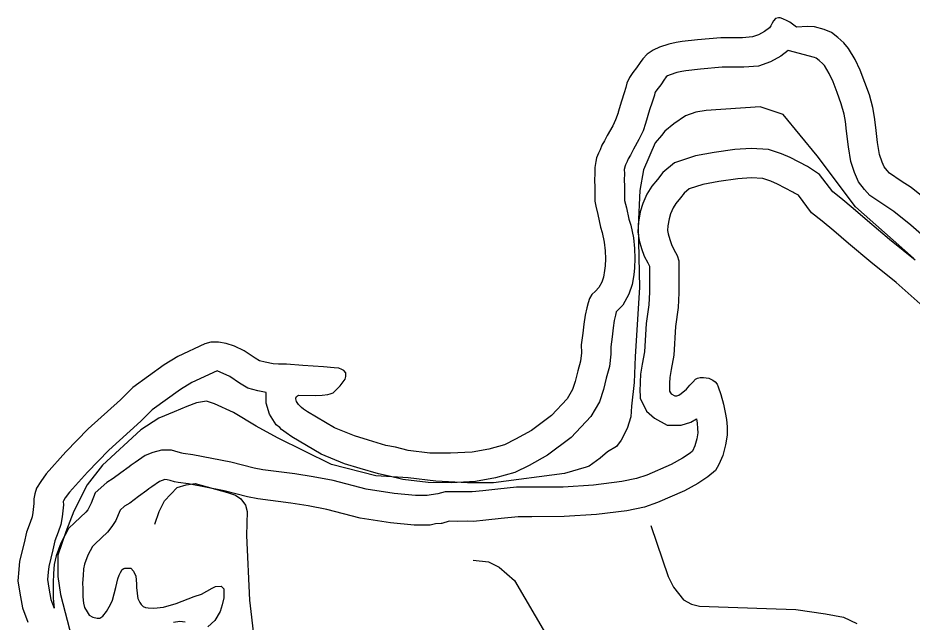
# Model space of a CAD drawing. Extents: x 2104537 to 2336408, y 34176 to 229611.
# Drawn here: x 2112000 to 2113990, y 97260 to 98605 of the extents above; entities that cross this region are included whole.
import ezdxf

# ---------------------------------------------------------------- set-up
doc = ezdxf.new("R2010")
doc.units = 0
for name, color, linetype in [('Exist Boundary Political CountyLine', 7, 'Continuous'), ('Exist Hydrographic Buffer Line', 7, 'Continuous'), ('Exist Hydrographic River Shore', 7, 'Continuous'), ('Exist Road Non-System Type 51', 7, 'Continuous')]:
    doc.layers.add(name, color=color, linetype=linetype)

msp = doc.modelspace()

# ---------------------------------------------------------------- linework, layer by layer
at = {"layer": 'Exist Boundary Political CountyLine'}
for points in [[(2113992.6, 98070.3), (2113863.7, 98184.2), (2113778.3, 98298.2), (2113702.5, 98389.9), (2113651.9, 98407.4), (2113531.7, 98399.4), (2113508.6, 98395.5), (2113485.7, 98387.3), (2113459.7, 98369.2), (2113439.4, 98352.8), (2113431.8, 98343.1), (2113417.9, 98327), (2113392.1, 98267.1), (2113384.2, 98221.1), (2113380.5, 98140.9), (2113382.8, 98005.1), (2113373.4, 97851), (2113371.5, 97793), (2113365.7, 97741), (2113363.8, 97717), (2113355.9, 97690.9), (2113342, 97665), (2113331.9, 97650.8), (2113312.1, 97638.8), (2113296, 97624.7)], [(2113296, 97624.7), (2113271.3, 97607.2), (2113264.2, 97604.7), (2113216.1, 97590.4), (2113058.3, 97570.1), (2113000.3, 97569.9), (2112930.2, 97573.6), (2112868.3, 97581.4), (2112796.2, 97585.2), (2112698.1, 97610.9), (2112578, 97670.5), (2112529.9, 97696.4), (2112479.9, 97726.2), (2112437.7, 97746), (2112419.8, 97752), (2112397.7, 97748), (2112375.7, 97739.8), (2112347.9, 97727.8), (2112313.8, 97713.6), (2112273.9, 97687.6), (2112188.2, 97609.3), (2112154.3, 97565.3), (2112124.6, 97507.1), (2112106.7, 97461), (2112088.8, 97409), (2112088.9, 97361), (2112095.1, 97321.1), (2112105.2, 97281.1), (2112119.3, 97227.2)]]:
    msp.add_lwpolyline(points, dxfattribs=at)
at = {"layer": 'Exist Hydrographic Buffer Line'}
for points in [[(2113714.1, 98533), (2113697.7, 98520.1), (2113675, 98507.3), (2113647.7, 98498.1), (2113615.5, 98495.3), (2113567.3, 98495.3), (2113518.7, 98491), (2113486.4, 98487.6), (2113477, 98486.2), (2113466.5, 98483.7), (2113451.7, 98478.8), (2113445.6, 98476), (2113442.7, 98474.1), (2113440.8, 98472.1), (2113438.5, 98469.1), (2113430.4, 98456.2), (2113421.6, 98444.9), (2113418, 98439.6), (2113417.5, 98438.7), (2113416.3, 98433.1), (2113411.4, 98417.9), (2113405.7, 98400.4), (2113396.6, 98370.2)], [(2114040.4, 98096.6), (2113987.1, 98143.9), (2113948.8, 98174.5), (2113929.4, 98187.3), (2113895.8, 98209.9), (2113884.1, 98222.8), (2113870.2, 98240.1), (2113861.7, 98260.8), (2113853.4, 98285.3), (2113847.9, 98318.3), (2113843.8, 98353.3), (2113841.2, 98374.8), (2113838.5, 98391.2), (2113832.1, 98413.6), (2113823, 98439.2), (2113814, 98463.1), (2113804.9, 98481.8), (2113794.6, 98499.3), (2113791.3, 98503.2), (2113782.6, 98510.6), (2113776.3, 98515.6), (2113772.7, 98517.1), (2113714.1, 98533)], [(2113396.6, 98370.2), (2113391.1, 98353.8), (2113381.8, 98334.2), (2113369.6, 98313.2), (2113363.3, 98299.8), (2113357.9, 98291.2), (2113355.4, 98285.3), (2113352, 98278), (2113350.4, 98273.7), (2113350.2, 98272.9), (2113349.4, 98267.7), (2113349.5, 98258.5), (2113348.9, 98243.6), (2113349.5, 98231.4), (2113349.7, 98218.1), (2113349.6, 98202), (2113350.1, 98198.7), (2113354.2, 98182.5), (2113359.7, 98156.8), (2113363.9, 98144), (2113369.5, 98115.5), (2113371.9, 98091.9), (2113373.1, 98069.2), (2113372.2, 98048.4), (2113370.6, 98033.3), (2113366.8, 98011.7), (2113359.6, 97990.3), (2113346.2, 97965.5), (2113331.5, 97950.8), (2113329.4, 97943.2), (2113326.6, 97931.3), (2113324.5, 97915.4), (2113322.4, 97895.4), (2113319.2, 97873.1), (2113319.5, 97856.1), (2113316.5, 97828.9), (2113309.3, 97802.7), (2113303.2, 97777.4), (2113294.3, 97750.5), (2113275.1, 97717.5), (2113230.9, 97670.9), (2113178.4, 97631.4), (2113137.6, 97608.6), (2113105.9, 97593.3), (2113063.1, 97581), (2113018.1, 97572.8), (2112964.1, 97570.2), (2112912.6, 97570.5), (2112856.6, 97577.3), (2112826.1, 97585), (2112802.7, 97589.7), (2112761.5, 97602.1), (2112726.9, 97612.5), (2112675.2, 97633.8), (2112609.5, 97672.6), (2112596.9, 97680.9), (2112586.9, 97688.8), (2112582.9, 97693), (2112575, 97698.9), (2112559.9, 97723.2), (2112552.4, 97747.3), (2112552.8, 97770.9), (2112534.2, 97774.6), (2112512, 97781.1), (2112493, 97792), (2112471.4, 97806.6), (2112443.1, 97819.7)], [(2113783.8, 98256.9), (2113757.2, 98274.3), (2113718.1, 98294.6), (2113699, 98302.9), (2113670.1, 98312.4), (2113631.4, 98314.6), (2113595.2, 98312.1), (2113549.5, 98305.9), (2113507.4, 98298.2), (2113461.4, 98282.6), (2113434.9, 98260.8), (2113422.9, 98245.4), (2113410.6, 98230.5), (2113399.5, 98212.8), (2113390.7, 98191.8), (2113384.9, 98173.1), (2113381.1, 98150.6), (2113379.4, 98129.1), (2113382.5, 98109.9), (2113387.8, 98091.9), (2113393.9, 98074.6), (2113401.4, 98059.7), (2113405.1, 98052.6), (2113405.2, 98034.2), (2113405.3, 97994.6), (2113403.7, 97966.4), (2113397.9, 97924.4), (2113394.5, 97862), (2113389.4, 97834.4), (2113385.2, 97812), (2113384.4, 97794.2), (2113384.3, 97787.7), (2113384.2, 97780.2), (2113384.8, 97758.3), (2113398.5, 97729.4), (2113416.2, 97714.1), (2113444.6, 97698.6), (2113475.9, 97698), (2113497.3, 97705.2), (2113509.9, 97712.3), (2113511.3, 97702.8), (2113512.5, 97690.6), (2113512.6, 97681.3), (2113510.4, 97668), (2113506.4, 97652.1), (2113501.2, 97640.3), (2113495.8, 97635.9), (2113478.9, 97624.8), (2113453.9, 97610.8), (2113399.3, 97587.3), (2113376.5, 97579.2), (2113344.2, 97572.6), (2113281, 97564.6), (2113213, 97560.3), (2113143.2, 97560.1), (2113109.5, 97560), (2113068.2, 97555.5)], [(2113996.4, 98065.9), (2113939.7, 98111.7), (2113890.8, 98153), (2113858.4, 98181), (2113830.9, 98204), (2113813, 98217.7), (2113783.8, 98256.9)], [(2112443.1, 97819.7), (2112386.9, 97793.1), (2112361.9, 97778.1), (2112298.7, 97732.2), (2112273.4, 97707.3), (2112202.2, 97643), (2112154.9, 97593.8), (2112114.6, 97549.4), (2112105.6, 97536.3), (2112101.4, 97530.1), (2112101.1, 97528.2), (2112101.2, 97520.6), (2112098.5, 97494.5), (2112095.3, 97477.5), (2112089.4, 97460), (2112082.4, 97440.9), (2112077.6, 97420.6), (2112068.6, 97383.8), (2112067.2, 97371.3), (2112066, 97354.4), (2112068.8, 97335), (2112073.7, 97309.8), (2112080.9, 97290.7)], [(2112525.7, 97602.9), (2112473.8, 97616.1), (2112389.5, 97632.6), (2112367.7, 97635.2), (2112364.9, 97635.8), (2112356.9, 97638.2), (2112341.9, 97642.3), (2112319.3, 97642.7), (2112300, 97637.8), (2112283.2, 97630.7), (2112260.8, 97615.1), (2112252, 97609.1)], [(2112252, 97609.1), (2112247.3, 97605.3), (2112229.1, 97592.1), (2112212.3, 97579.4), (2112198.3, 97571), (2112172.2, 97547.5), (2112163.1, 97524.7), (2112159.6, 97517.1), (2112155.3, 97510), (2112151.1, 97504.7), (2112126.5, 97481.3)], [(2112657.1, 97583.6), (2112616.5, 97589.6), (2112544.7, 97599), (2112525.7, 97602.9)], [(2112934.8, 97545.5), (2112919.4, 97543.2), (2112911, 97541.5), (2112884.6, 97541.6), (2112837.5, 97546), (2112774.7, 97555.7), (2112701.9, 97574.9), (2112657.1, 97583.6)], [(2113068.2, 97555.5), (2113034.8, 97551.9), (2113011, 97549.6), (2112999.7, 97549.8), (2112977.7, 97549.6), (2112950.7, 97550.1), (2112934.8, 97545.5)], [(2112126.5, 97481.3), (2112112.7, 97468.1), (2112095.7, 97435.6), (2112085, 97407.2), (2112080.7, 97387.9), (2112079.5, 97367.9), (2112078.3, 97347.3), (2112078.8, 97333.3), (2112078.7, 97313.2), (2112080.9, 97290.7)]]:
    msp.add_lwpolyline(points, dxfattribs=at)
at = {"layer": 'Exist Hydrographic River Shore'}
for points in [[(2113732.4, 98584.3), (2113717.6, 98595.7), (2113712.1, 98599.1), (2113702, 98603.5), (2113696.1, 98605.3), (2113692.2, 98605.4), (2113685.9, 98603.8), (2113681.6, 98599), (2113678.2, 98593.2), (2113675.5, 98587.6), (2113672.1, 98583.4), (2113661.1, 98574.8), (2113648.2, 98567.5), (2113634.3, 98562.8), (2113612.6, 98561), (2113564.4, 98560.9), (2113512.4, 98556.3), (2113478.2, 98552.7), (2113464.4, 98550.7), (2113448.3, 98546.8), (2113427.8, 98539.9), (2113413.9, 98533.6), (2113400.3, 98524.7), (2113390.5, 98514.4), (2113384.5, 98506.3), (2113376.7, 98494), (2113368.6, 98483.7), (2113360.8, 98472.3), (2113355, 98460), (2113352.9, 98450.2), (2113349, 98438.1), (2113343.1, 98420.2), (2113335.7, 98395.7)], [(2114029.4, 98194.1), (2113987.4, 98227.7), (2113965.7, 98241.9), (2113939.1, 98259.8), (2113934, 98265.5), (2113927.3, 98273.8), (2113923.2, 98283.8), (2113917.3, 98301.3), (2113912.9, 98327.6), (2113908.9, 98361.1), (2113906.1, 98384.2), (2113902.6, 98405.6), (2113894.6, 98433.6), (2113884.7, 98461.7), (2113874.4, 98489.1), (2113862.7, 98513), (2113848.4, 98537.2), (2113838.1, 98549.5), (2113824.2, 98561.3), (2113810.4, 98572.4), (2113794.4, 98579.3), (2113772.2, 98585.3), (2113756.8, 98586.5), (2113732.4, 98584.3)], [(2113335.7, 98395.7), (2113335.4, 98394.1), (2113330.1, 98378.4), (2113323.7, 98364.8), (2113311.4, 98343.7), (2113305.6, 98331.3), (2113299.5, 98321.6), (2113295.4, 98311.8), (2113291.6, 98303.7), (2113287.8, 98293.9), (2113285.7, 98285.8), (2113283.8, 98272), (2113283.9, 98259.6), (2113283.2, 98243.2), (2113283.9, 98229.4), (2113284.1, 98217.9), (2113284, 98197.2), (2113285.7, 98185.7), (2113290.3, 98167.6), (2113296.3, 98139.6), (2113300.3, 98127.3), (2113304.5, 98105.9), (2113306.4, 98086.9), (2113307.4, 98068.8), (2113306.8, 98053.4), (2113305.6, 98042.6), (2113303, 98027.9), (2113299.2, 98016.5), (2113293, 98005.1), (2113285, 97997), (2113277, 97989), (2113271.9, 97980.2), (2113269.1, 97971.1), (2113265.9, 97959.7), (2113262, 97943.4), (2113259.3, 97923.1), (2113257.3, 97903.4), (2113253.5, 97877.2), (2113253.8, 97859.2), (2113251.8, 97841.2), (2113245.8, 97819), (2113240.1, 97795.5), (2113234.2, 97777.5), (2113222.3, 97757.1), (2113187.1, 97720), (2113142.5, 97686.5), (2113107.3, 97666.8), (2113082.5, 97654.8), (2113048.2, 97645), (2113010.6, 97638.2), (2112962.7, 97635.8), (2112916.7, 97636), (2112868.6, 97641.9), (2112840.5, 97649), (2112818.6, 97653.4), (2112780.5, 97664.9), (2112748.8, 97674.4), (2112704.6, 97692.7), (2112644.2, 97728.3), (2112635.5, 97734), (2112631.3, 97737.4), (2112626.4, 97742.4), (2112624.2, 97744.1), (2112620, 97750.7), (2112618.2, 97756.7), (2112618.2, 97758.3), (2112620.3, 97762.2), (2112624.3, 97764.8), (2112662, 97764.7), (2112676.8, 97765.4), (2112689.9, 97766.8), (2112695.2, 97768.3), (2112701.5, 97770.5), (2112706.2, 97774.7), (2112711.9, 97781.1), (2112716.9, 97785.9), (2112723.9, 97794.7), (2112728, 97801.1), (2112730.1, 97807), (2112729.9, 97815.2), (2112725.4, 97820.2), (2112720.9, 97822.6), (2112714, 97825.4), (2112703.5, 97826.2), (2112680, 97828.3), (2112633.7, 97830.9), (2112597.7, 97834.2), (2112580, 97834.5), (2112567.9, 97834.8), (2112549.9, 97838.4), (2112537.8, 97841.9), (2112527.8, 97847.7), (2112503.8, 97863.9), (2112481.7, 97874.2), (2112463.7, 97880.1), (2112446.7, 97883.1), (2112429.7, 97883.4)], [(2113736.6, 98210.4), (2113726.6, 98215.9), (2113724.1, 98217.5), (2113689.9, 98235.3), (2113675.6, 98241.5), (2113657.7, 98247.4), (2113631.8, 98248.9), (2113601.9, 98246.8), (2113559.8, 98241.1), (2113523.9, 98234.6), (2113493.8, 98224.3), (2113482.2, 98214.7), (2113474.1, 98204.4), (2113464, 98192.1), (2113457.9, 98182.4), (2113452.4, 98169.3), (2113448.9, 98157.9), (2113446.3, 98142.6), (2113445.5, 98131.7), (2113446.6, 98124.5), (2113450.3, 98112), (2113454.4, 98100.4), (2113459.7, 98089.8), (2113466.7, 98076.5), (2113470.7, 98064), (2113470.8, 98034.5), (2113471, 97992.8), (2113469, 97960), (2113463.3, 97918.1), (2113459.7, 97854.2), (2113453.9, 97822.5), (2113450.6, 97804.5), (2113450, 97792), (2113449.9, 97786.5), (2113449.8, 97780.6), (2113450, 97774), (2113451.9, 97770), (2113453.8, 97768.4), (2113461.9, 97763.9), (2113465.9, 97763.8), (2113470.5, 97765.4), (2113476.1, 97768.6), (2113487.8, 97778.2), (2113495.2, 97787.2), (2113501.9, 97794.3), (2113507.9, 97800.8), (2113511.9, 97803.3), (2113517.9, 97804.8), (2113525.7, 97804.7), (2113537.8, 97802.8), (2113546.6, 97798.4), (2113551.8, 97795), (2113555.9, 97789.3), (2113558.5, 97783.4), (2113564, 97766.9), (2113570.2, 97744.8), (2113574.1, 97726.6), (2113576.4, 97710.8), (2113578, 97694.4), (2113578.4, 97676.4), (2113574.6, 97654.4), (2113568.6, 97630.6), (2113559.7, 97610.4), (2113552.2, 97597.5), (2113534.9, 97583), (2113512.9, 97568.7), (2113483.1, 97551.9), (2113423.2, 97526.1), (2113394.1, 97515.9), (2113354.9, 97507.8), (2113287.2, 97499.2), (2113215.2, 97494.7), (2113143.3, 97494.5), (2113113.2, 97494.4), (2113075.3, 97490.2)], [(2114007.3, 97968.8), (2113954.1, 98015.7), (2113897.9, 98061.1), (2113848.2, 98103.1), (2113815.9, 98131), (2113789.7, 98152.8), (2113765.8, 98171.3), (2113736.6, 98210.4)], [(2112429.7, 97883.4), (2112415.8, 97879.4), (2112355.9, 97851), (2112325.7, 97832.9), (2112256.1, 97782.4), (2112228.4, 97755.1), (2112156.5, 97690.2), (2112107, 97638.7), (2112063.1, 97590.3), (2112051.2, 97573.1), (2112041.1, 97557.9), (2112037.6, 97545.5), (2112035.4, 97534.1), (2112035.5, 97523.6), (2112033.5, 97503.9), (2112031.7, 97494.1), (2112027.5, 97481.7), (2112019.5, 97459.9), (2112013.8, 97436), (2112003.8, 97395.2), (2112001.8, 97377.2), (2112000, 97352), (2112004.1, 97324), (2112010.3, 97291.7), (2112022.5, 97259.7)], [(2112510.9, 97538.9), (2112459.3, 97552.1), (2112379.3, 97567.7), (2112356.7, 97570.5), (2112348.5, 97572.3), (2112339, 97575.1), (2112332.5, 97576.8), (2112326.9, 97577), (2112321, 97575.4), (2112315.1, 97572.9), (2112298.1, 97561.1), (2112291.1, 97556.3)], [(2112291.1, 97556.3), (2112287.1, 97553.1), (2112268.1, 97539.4), (2112249.1, 97525), (2112237.5, 97518), (2112227.5, 97509), (2112223.4, 97498.6), (2112217.6, 97486.2), (2112209.4, 97472.6), (2112199.7, 97460.3), (2112171.9, 97434)], [(2112646.1, 97518.9), (2112607.5, 97524.6), (2112533.8, 97534.2), (2112510.9, 97538.9)], [(2112942.2, 97479.7), (2112929.4, 97478.3), (2112917.6, 97475.9), (2112881.5, 97476), (2112829.4, 97480.9), (2112761.4, 97491.4), (2112687.2, 97510.9), (2112646.1, 97518.9)], [(2113075.3, 97490.2), (2113041.5, 97486.6), (2113013.5, 97483.9), (2112999.4, 97484.2), (2112977.4, 97483.9), (2112959.4, 97484.3), (2112943.6, 97479.7), (2112942.2, 97479.7)], [(2112171.9, 97434), (2112165.9, 97428.2), (2112155.7, 97408.7), (2112148.1, 97388.5), (2112145.9, 97378.7), (2112145, 97363.9), (2112144, 97346.6), (2112144.4, 97334.4), (2112144.4, 97316.4), (2112145.7, 97302.2), (2112148.5, 97292.3), (2112153.9, 97282.4), (2112158.7, 97275.1), (2112166.8, 97270.7), (2112176.6, 97268.2), (2112182.2, 97268.7), (2112189.1, 97272.8), (2112197.5, 97283.2), (2112206.4, 97298.8), (2112210.2, 97308.5), (2112218.3, 97336.9), (2112220.1, 97346.7), (2112222.6, 97356.5), (2112225.4, 97364), (2112228.1, 97370.5), (2112232.2, 97377), (2112236.1, 97379.2), (2112238.1, 97380.2)], [(2112238.1, 97380.2), (2112251.5, 97380), (2112257.5, 97373.3), (2112262.8, 97361.9), (2112264, 97345.2)], [(2112264, 97345.2), (2112264.2, 97337), (2112265.6, 97323.9), (2112266.1, 97317.3), (2112267, 97312.3), (2112268.3, 97309), (2112271.1, 97303.1), (2112274.3, 97299.1), (2112278.8, 97294.7), (2112283.7, 97292.3), (2112290.2, 97291.2), (2112302.4, 97291), (2112324.4, 97293.2), (2112352.4, 97301.5), (2112392.4, 97317.1), (2112408.3, 97321.7), (2112432.2, 97335.4), (2112440.1, 97339.2), (2112452.3, 97339.9), (2112458.4, 97333.9), (2112458.2, 97325.7), (2112458.3, 97313.5), (2112454.4, 97297.9), (2112450.2, 97283.2), (2112438.3, 97263.7), (2112422.6, 97249.3)], [(2112372.6, 97259.4), (2112360.5, 97261.3), (2112346.4, 97259)]]:
    msp.add_lwpolyline(points, dxfattribs=at)
at = {"layer": 'Exist Road Non-System Type 51'}
for points in [[(2112304.6, 97477.8), (2112314.6, 97505.8), (2112326.4, 97529.8), (2112354.4, 97559.8), (2112374.3, 97565.8), (2112394.4, 97568.1), (2112466.4, 97548.2), (2112484.3, 97542.3), (2112496.3, 97534.3), (2112506.5, 97520.3), (2112510.4, 97506.4), (2112508.7, 97452.4), (2112515.1, 97308.3), (2112525.4, 97226.5)], [(2113408.5, 97475.1), (2113446.9, 97361.3), (2113459, 97337.3), (2113481.1, 97309.5), (2113499.1, 97299.5), (2113517, 97295.5), (2113665.5, 97290.4), (2113731.1, 97288.2), (2113796.7, 97278.3), (2113836.8, 97270.6), (2113867, 97256.8)], [(2113012.8, 97398), (2113046.9, 97393.9), (2113070.9, 97382.1), (2113104.9, 97352.2), (2113585.5, 96529.7)]]:
    msp.add_lwpolyline(points, dxfattribs=at)

doc.saveas('drawing.dxf')
